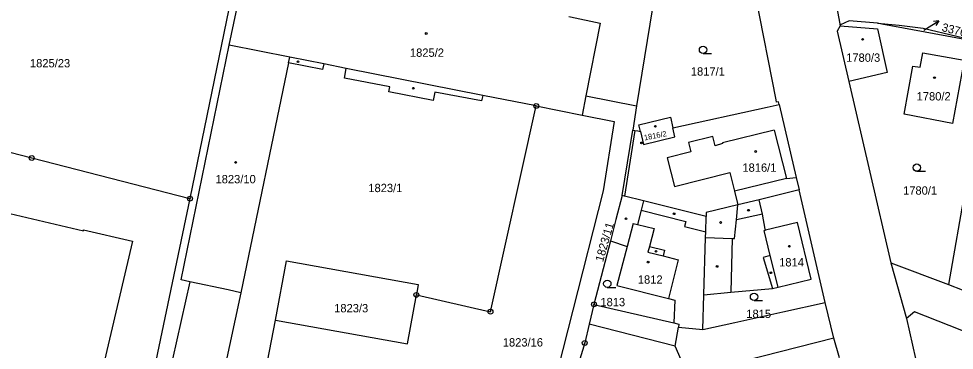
# Model space of a CAD drawing. Extents: x -733394 to -722299, y -1082822 to -1075049.
# Drawn here: x -728859.2 to -728668, y -1078178.4 to -1078110.7 of the extents above; entities that cross this region are included whole.
import ezdxf

# ---------------------------------------------------------------- set-up
doc = ezdxf.new("R2010")
doc.units = 0
for name, color, linetype in [('Hranice parcel', 7, 'Continuous'), ('Parcelní čísla', 7, 'Continuous'), ('Pop  PČ popisy', 7, 'Continuous'), ('Vnitřní kresba', 7, 'Continuous'), ('Značky bodu BP', 7, 'Continuous'), ('Značky budov', 7, 'Continuous'), ('Značky kultur', 7, 'Continuous')]:
    doc.layers.add(name, color=color, linetype=linetype)

msp = doc.modelspace()

# ---------------------------------------------------------------- linework, layer by layer
at = {"layer": 'Hranice parcel'}
for p, q in [((-728814.72, -1078101.26), (-728824.19, -1078147.44)), ((-728729.7, -1078108.46), (-728732.94, -1078128.48)), ((-728804.03, -1078119.68), (-728813.78, -1078166.66)), ((-728689.57, -1078123.52), (-728681, -1078160.58)), ((-728743.29, -1078126.44), (-728744.07, -1078130.37)), ((-728743.29, -1078126.44), (-728732.94, -1078128.48)), ((-728753.44, -1078128.51), (-728744.07, -1078130.37)), ((-728732.94, -1078128.48), (-728733.73, -1078133.43)), ((-728735.88, -1078146.82), (-728733.73, -1078133.43)), ((-728699.72, -1078145.62), (-728707.9, -1078147.66)), ((-728694.42, -1078168.68), (-728699.72, -1078145.62)), ((-728665.75, -1078145.11), (-728669.22, -1078164.96)), ((-728681, -1078160.58), (-728677.78, -1078171.93)), ((-728681, -1078160.58), (-728669.22, -1078164.96)), ((-728669.22, -1078164.96), (-728658.55, -1078169.16)), ((-728813.78, -1078166.66), (-728817.34, -1078183.22)), ((-728719.43, -1078174.18), (-728719.22, -1078167.12)), ((-728692.63, -1078175.98), (-728694.42, -1078168.68)), ((-728809.13, -1078184.57), (-728806.72, -1078172.26)), ((-728725.08, -1078177.57), (-728742.62, -1078173.08)), ((-728677.78, -1078171.93), (-728666.14, -1078224.43)), ((-728725.08, -1078177.57), (-728724.41, -1078173.73)), ((-728724.41, -1078173.73), (-728719.43, -1078174.18)), ((-728691.46, -1078179.94), (-728692.63, -1078175.98))]:
    msp.add_line(p, q, dxfattribs=at)
for points in [[(-728694.59, -1078094.53), (-728693.97, -1078097.93), (-728691.36, -1078112.16)], [(-728804.03, -1078119.68), (-728803.8, -1078118.56), (-728816.15, -1078116.1), (-728813.1, -1078101.57), (-728814.72, -1078101.26)], [(-728703.84, -1078128.22), (-728703.98, -1078127.64), (-728704.34, -1078127.71), (-728704.44, -1078127.22), (-728708.6, -1078106.05)], [(-728746.77, -1078110.23), (-728746.43, -1078110.3), (-728740.36, -1078111.59), (-728743.29, -1078126.44)], [(-728691.36, -1078112.16), (-728691.95, -1078113.23), (-728689.57, -1078123.52)], [(-728683.74, -1078111.61), (-728689.49, -1078111.14), (-728691.3, -1078111.96), (-728691.36, -1078112.16)], [(-728691.36, -1078112.16), (-728683.76, -1078112.75), (-728681.76, -1078121.67), (-728689.57, -1078123.52)], [(-728683.74, -1078111.61), (-728679.31, -1078111.98), (-728674.41, -1078112.58), (-728660.63, -1078115.85)], [(-728660.63, -1078115.85), (-728663.3, -1078115.42), (-728682.85, -1078111.78), (-728683.74, -1078111.61)], [(-728674.45, -1078117.65), (-728666.05, -1078119.16), (-728668.43, -1078132.07), (-728678.28, -1078130.18), (-728676.48, -1078120.34), (-728674.98, -1078120.61), (-728674.45, -1078117.65)], [(-728753.44, -1078128.51), (-728764.37, -1078126.35), (-728764.6, -1078127.48), (-728774.16, -1078125.69), (-728774.5, -1078127.41), (-728783.59, -1078125.62), (-728783.39, -1078124.63), (-728792.64, -1078122.81), (-728792.25, -1078120.84), (-728796.87, -1078119.93), (-728797.09, -1078121.05), (-728804.03, -1078119.68)], [(-728899.98, -1078127.93), (-728856.52, -1078139.13), (-728824.19, -1078147.44)], [(-728777.94, -1078167.12), (-728762.8, -1078170.55), (-728753.44, -1078128.51)], [(-728725.53, -1078132.99), (-728706.28, -1078128.76), (-728703.84, -1078128.22)], [(-728703.84, -1078128.22), (-728700.32, -1078143.1), (-728699.72, -1078145.62)], [(-728744.07, -1078130.37), (-728737.5, -1078131.67), (-728739.76, -1078145.82), (-728752.15, -1078194.6)], [(-728732.18, -1078133.71), (-728732.51, -1078132.33), (-728726.04, -1078130.81), (-728725.53, -1078132.99)], [(-728732.18, -1078133.71), (-728731.56, -1078136.35), (-728725.1, -1078134.83), (-728725.53, -1078132.99)], [(-728733.73, -1078133.43), (-728733.28, -1078133.51), (-728732.72, -1078133.61), (-728732.18, -1078133.71)], [(-728864.22, -1078231.53), (-728864.18, -1078231.34), (-728900.12, -1078222.68), (-728881.87, -1078145.6), (-728845.95, -1078154), (-728845.91, -1078153.8), (-728835.9, -1078156.16), (-728854.21, -1078233.89), (-728864.22, -1078231.53)], [(-728824.19, -1078147.44), (-728834.15, -1078194.91), (-728840.39, -1078224.1)], [(-728735.88, -1078146.82), (-728737.16, -1078151.71), (-728738.28, -1078156.07)], [(-728718.73, -1078151.08), (-728731.51, -1078147.9), (-728735.44, -1078146.93), (-728735.88, -1078146.82)], [(-728719.22, -1078167.12), (-728713.72, -1078166.58), (-728705.17, -1078165.81), (-728704.03, -1078165.53), (-728697.25, -1078163.87), (-728700.07, -1078152.31), (-728706.6, -1078153.9), (-728706.69, -1078153.66), (-728707.2, -1078150.61), (-728707.9, -1078147.66)], [(-728707.9, -1078147.66), (-728712.24, -1078148.7), (-728718.7, -1078150.26), (-728718.73, -1078151.08)], [(-728719.22, -1078167.12), (-728718.86, -1078155.35), (-728718.82, -1078154.21), (-728718.73, -1078151.08)], [(-728738.28, -1078156.07), (-728741.65, -1078169.05), (-728742.62, -1078173.08)], [(-728738.28, -1078156.07), (-728734.89, -1078157.19), (-728736.98, -1078165.16), (-728726.43, -1078167.88), (-728725.16, -1078168.21), (-728725.31, -1078172.82), (-728724.29, -1078173.06), (-728724.41, -1078173.73)], [(-728806.72, -1078172.26), (-728804.44, -1078160.13), (-728777.55, -1078164.97), (-728777.94, -1078167.12)], [(-728813.78, -1078166.66), (-728816.42, -1078166.09), (-728824.25, -1078164.41), (-728832.17, -1078200.03)], [(-728806.72, -1078172.26), (-728779.72, -1078177.08), (-728777.94, -1078167.12)], [(-728719.43, -1078174.18), (-728712.87, -1078172.74), (-728703.06, -1078170.58), (-728694.42, -1078168.68)], [(-728635.56, -1078186.58), (-728676.17, -1078170.56), (-728677.78, -1078171.93)], [(-728742.62, -1078173.08), (-728743.54, -1078176.93), (-728744.75, -1078180.96)], [(-728692.63, -1078175.98), (-728714.55, -1078181.57), (-728721.76, -1078209.67)], [(-728726.05, -1078194.58), (-728722.86, -1078182.55), (-728725.08, -1078177.57)]]:
    msp.add_lwpolyline(points, dxfattribs=at)
at = {"layer": 'Pop  PČ popisy'}
for p, q in [((-728673.75, -1078112.71), (-728671.21, -1078111.12)), ((-728671.21, -1078111.12), (-728672.32, -1078111.23)), ((-728671.21, -1078111.12), (-728671.79, -1078112.07)), ((-728674.24, -1078113.02), (-728673.75, -1078112.71))]:
    msp.add_line(p, q, dxfattribs=at)
at = {"layer": 'Vnitřní kresba'}
for p, q in [((-728826.01, -1078164.03), (-728816.15, -1078116.1)), ((-728796.87, -1078119.93), (-728803.8, -1078118.56)), ((-728764.37, -1078126.35), (-728792.25, -1078120.84)), ((-728733.28, -1078133.51), (-728735.44, -1078146.93)), ((-728717.39, -1078134.73), (-728722.35, -1078135.98)), ((-728716.91, -1078136.65), (-728717.39, -1078134.73)), ((-728704.82, -1078133.45), (-728715.41, -1078136.03)), ((-728704.82, -1078133.45), (-728702.3, -1078143.3)), ((-728722.35, -1078135.98), (-728721.87, -1078137.86)), ((-728715.37, -1078136.18), (-728716.91, -1078136.65)), ((-728715.41, -1078136.03), (-728715.37, -1078136.18)), ((-728721.87, -1078137.86), (-728726.7, -1078139.09)), ((-728726.7, -1078139.09), (-728725.2, -1078144.95)), ((-728725.2, -1078144.95), (-728713.93, -1078142.1)), ((-728713.93, -1078142.1), (-728712.95, -1078145.94)), ((-728702.3, -1078143.3), (-728712.95, -1078145.94)), ((-728702.3, -1078143.3), (-728700.32, -1078143.1)), ((-728712.95, -1078145.94), (-728712.24, -1078148.7)), ((-728731.51, -1078147.9), (-728731.99, -1078149.78)), ((-728731.99, -1078149.78), (-728732.75, -1078152.72)), ((-728731.99, -1078149.78), (-728722.89, -1078152.11)), ((-728712.56, -1078151.8), (-728712.24, -1078148.7)), ((-728722.89, -1078152.11), (-728723.15, -1078153.15)), ((-728712.95, -1078155.58), (-728712.56, -1078151.8)), ((-728707.2, -1078150.61), (-728712.56, -1078151.8)), ((-728733.66, -1078152.5), (-728734.89, -1078157.19)), ((-728733.66, -1078152.5), (-728732.75, -1078152.72)), ((-728732.75, -1078152.72), (-728729.37, -1078153.54)), ((-728729.37, -1078153.54), (-728730.31, -1078157.19)), ((-728723.15, -1078153.15), (-728718.82, -1078154.21)), ((-728706.9, -1078153.98), (-728706.6, -1078153.9)), ((-728705.64, -1078159.06), (-728706.9, -1078153.98)), ((-728718.86, -1078155.35), (-728713.4, -1078155.56)), ((-728713.4, -1078155.56), (-728713.72, -1078166.58)), ((-728713.4, -1078155.56), (-728712.95, -1078155.58)), ((-728730.31, -1078157.19), (-728730.62, -1078158.36)), ((-728730.31, -1078157.19), (-728727.25, -1078157.98)), ((-728727.25, -1078157.98), (-728727.55, -1078159.15)), ((-728730.62, -1078158.36), (-728727.55, -1078159.15)), ((-728727.55, -1078159.15), (-728724.45, -1078159.95)), ((-728724.45, -1078159.95), (-728726.43, -1078167.88)), ((-728705.64, -1078159.06), (-728707.12, -1078159.5)), ((-728707.12, -1078159.5), (-728705.17, -1078165.81)), ((-728704.03, -1078165.53), (-728705.64, -1078159.06)), ((-728824.25, -1078164.41), (-728826.01, -1078164.03)), ((-728741.65, -1078169.05), (-728725.31, -1078172.82))]:
    msp.add_line(p, q, dxfattribs=at)
at = {"layer": 'Značky bodu BP'}
for centre, radius in [((-728753.44, -1078128.51), 0.5), ((-728753.44, -1078128.51), 0.0303), ((-728856.52, -1078139.13), 0.5), ((-728856.52, -1078139.13), 0.0303), ((-728824.19, -1078147.44), 0.5), ((-728824.19, -1078147.44), 0.0303), ((-728777.94, -1078167.12), 0.5), ((-728777.94, -1078167.12), 0.0303), ((-728741.65, -1078169.05), 0.5), ((-728741.65, -1078169.05), 0.0303), ((-728762.8, -1078170.55), 0.5), ((-728762.8, -1078170.55), 0.0303), ((-728743.54, -1078176.93), 0.5), ((-728743.54, -1078176.93), 0.0303)]:
    msp.add_circle(centre, radius, dxfattribs=at)
at = {"layer": 'Značky budov'}
for centre in [(-728775.93, -1078113.7), (-728686.77, -1078114.89), (-728802.11, -1078119.47), (-728672.08, -1078122.73), (-728778.56, -1078124.89), (-728729.11, -1078132.66), (-728731.93, -1078136.05), (-728708.61, -1078137.81), (-728814.86, -1078140.04), (-728725.28, -1078150.53), (-728710.08, -1078149.81), (-728735.1, -1078151.55), (-728715.77, -1078152.32), (-728728.97, -1078158.2), (-728701.74, -1078157.17), (-728730.6, -1078160.41), (-728716.5, -1078161.29), (-728705.5, -1078162.59)]:
    msp.add_circle(centre, 0.175, dxfattribs=at)
at = {"layer": 'Značky kultur'}
for p, q in [((-728719.37, -1078117.78), (-728717.62, -1078117.78)), ((-728675.68, -1078141.86), (-728673.93, -1078141.86)), ((-728738.93, -1078165.58), (-728737.18, -1078165.58)), ((-728708.95, -1078168.25), (-728707.2, -1078168.25))]:
    msp.add_line(p, q, dxfattribs=at)
for centre in [(-728719.37, -1078117.03), (-728675.68, -1078141.11), (-728738.93, -1078164.83), (-728708.95, -1078167.5)]:
    msp.add_circle(centre, 0.75, dxfattribs=at)

# ---------------------------------------------------------------- texts
at = {"layer": 'Parcelní čísla'}
for s, height, rotation, p in [('3376/4', 1.7, 346, (-728670.71, -1078113.18)), ('1816/2', 1.139, 11, (-728731.31, -1078135.56)), ('1823/11', 1.7, 74, (-728739.81, -1078160.48))]:
    msp.add_text(s, height=height, rotation=rotation, dxfattribs=at).set_placement(p)
for s, p in [('1825/2', (-728779.25, -1078118.46)), ('1780/3', (-728690.13, -1078119.48)), ('1825/23', (-728856.88, -1078120.62)), ('1817/1', (-728721.86, -1078122.3)), ('1780/2', (-728675.73, -1078127.38)), ('1816/1', (-728711.33, -1078141.95)), ('1823/10', (-728818.97, -1078144.31)), ('1823/1', (-728787.75, -1078146.11)), ('1780/1', (-728678.5, -1078146.63)), ('1814', (-728703.82, -1078161.3)), ('1812', (-728732.69, -1078164.83)), ('1813', (-728740.34, -1078169.43)), ('1823/3', (-728794.73, -1078170.68)), ('1815', (-728710.53, -1078171.83)), ('1823/16', (-728760.28, -1078177.66))]:
    msp.add_text(s, height=1.7, dxfattribs=at).set_placement(p)

doc.saveas('drawing.dxf')
